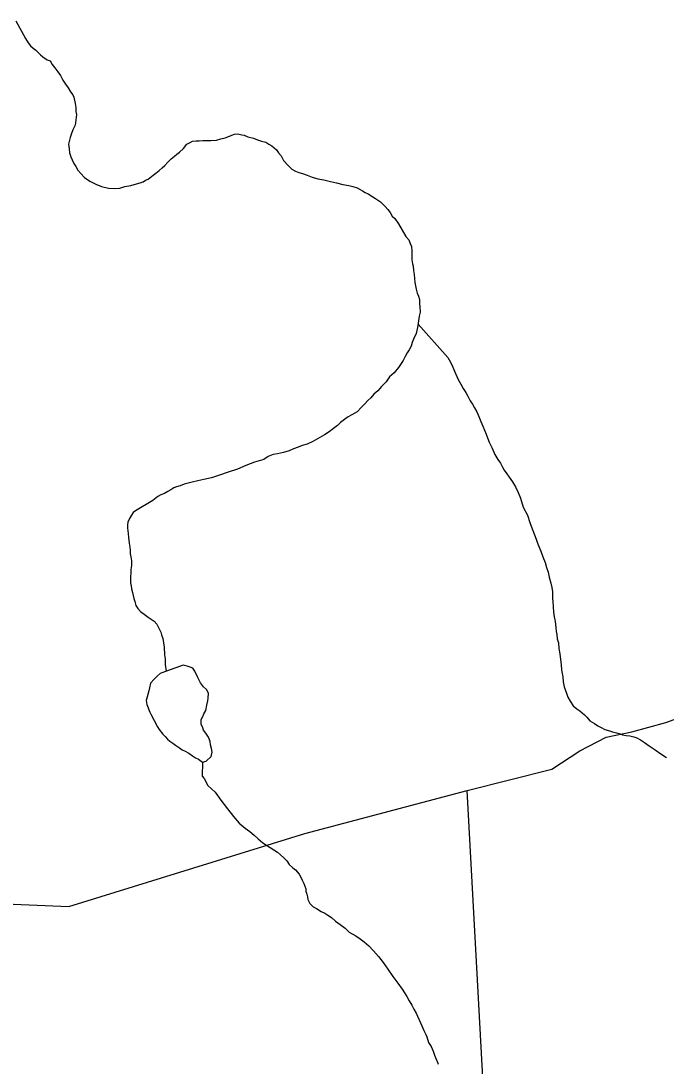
# Model space of a CAD drawing. Extents: x -59 to 82, y -3 to 49.
# Drawn here: x -49.511 to -49.029, y 44.439 to 45.22 of the extents above; entities that cross this region are included whole.
import ezdxf

# ---------------------------------------------------------------- set-up
doc = ezdxf.new("R2010")
doc.units = 0
for name, color, linetype in [('GM_X_County_Road', 7, 'Continuous'), ('GM_X_Minor_Lake', 7, 'Continuous'), ('GM_X_Minor_River', 7, 'Continuous'), ('GM_X_Township_Road', 7, 'Continuous')]:
    doc.layers.add(name, color=color, linetype=linetype)

msp = doc.modelspace()

# ---------------------------------------------------------------- linework, layer by layer
at = {"layer": 'GM_X_County_Road'}
for p, q in [((-49.02957, 44.69578), (-49.00108, 44.70608)), ((-49.05475, 44.689), (-49.02957, 44.69578)), ((-49.07396, 44.68504), (-49.05475, 44.689)), ((-49.09374, 44.6746), (-49.07396, 44.68504)), ((-49.11456, 44.66111), (-49.09374, 44.6746)), ((-49.1778, 44.64495), (-49.11456, 44.66111)), ((-49.29917, 44.61299), (-49.1778, 44.64495)), ((-49.47562, 44.55827), (-49.29917, 44.61299)), ((-49.75724, 44.57054), (-49.47562, 44.55827))]:
    msp.add_line(p, q, dxfattribs=at)
at = {"layer": 'GM_X_Minor_Lake'}
for p, q in [((-49.39024, 44.73866), (-49.40606, 44.73297)), ((-49.3872, 44.73792), (-49.39024, 44.73866)), ((-49.38491, 44.73717), (-49.3872, 44.73792)), ((-49.38301, 44.73643), (-49.38491, 44.73717)), ((-49.38147, 44.73416), (-49.38301, 44.73643)), ((-49.37954, 44.72999), (-49.38147, 44.73416)), ((-49.4118, 44.72824), (-49.41444, 44.72518)), ((-49.40954, 44.73054), (-49.4118, 44.72824)), ((-49.40728, 44.73245), (-49.40954, 44.73054)), ((-49.40606, 44.73297), (-49.40728, 44.73245)), ((-49.37722, 44.72545), (-49.37954, 44.72999)), ((-49.41591, 44.71947), (-49.41665, 44.71681)), ((-49.41517, 44.72176), (-49.41591, 44.71947)), ((-49.41444, 44.72518), (-49.41517, 44.72176)), ((-49.37492, 44.72242), (-49.37722, 44.72545)), ((-49.37263, 44.72054), (-49.37492, 44.72242)), ((-49.37109, 44.71788), (-49.37263, 44.72054)), ((-49.41738, 44.71414), (-49.41775, 44.71224)), ((-49.41775, 44.71224), (-49.41734, 44.7092)), ((-49.41665, 44.71681), (-49.41738, 44.71414)), ((-49.37253, 44.70875), (-49.3718, 44.71218)), ((-49.3718, 44.71218), (-49.37144, 44.71408)), ((-49.37144, 44.71408), (-49.37109, 44.71788)), ((-49.41734, 44.7092), (-49.41502, 44.70351)), ((-49.41502, 44.70351), (-49.41442, 44.70214)), ((-49.37476, 44.70228), (-49.37326, 44.70495)), ((-49.37326, 44.70495), (-49.37253, 44.70875)), ((-49.41442, 44.70214), (-49.40924, 44.69253)), ((-49.37662, 44.69808), (-49.3755, 44.70037)), ((-49.3766, 44.69466), (-49.37662, 44.69808)), ((-49.3755, 44.70037), (-49.37476, 44.70228)), ((-49.40924, 44.69253), (-49.40808, 44.69064)), ((-49.40808, 44.69064), (-49.4054, 44.68724)), ((-49.4054, 44.68724), (-49.40348, 44.68535)), ((-49.37543, 44.69201), (-49.3766, 44.69466)), ((-49.37504, 44.69011), (-49.37543, 44.69201)), ((-49.37312, 44.68784), (-49.37504, 44.69011)), ((-49.3712, 44.68481), (-49.37312, 44.68784)), ((-49.40348, 44.68535), (-49.40195, 44.68346)), ((-49.40195, 44.68346), (-49.40004, 44.68195)), ((-49.40004, 44.68195), (-49.39775, 44.68045)), ((-49.39775, 44.68045), (-49.39583, 44.67894)), ((-49.37004, 44.68178), (-49.3712, 44.68481)), ((-49.36964, 44.67913), (-49.37004, 44.68178)), ((-49.39583, 44.67894), (-49.39278, 44.67706)), ((-49.39278, 44.67706), (-49.39087, 44.67555)), ((-49.39087, 44.67555), (-49.38858, 44.67443)), ((-49.38858, 44.67443), (-49.38591, 44.67293)), ((-49.38591, 44.67293), (-49.38324, 44.67105)), ((-49.36885, 44.67647), (-49.36964, 44.67913)), ((-49.36918, 44.67038), (-49.36845, 44.67381)), ((-49.36845, 44.67381), (-49.36885, 44.67647)), ((-49.38324, 44.67105), (-49.38095, 44.66954)), ((-49.38095, 44.66954), (-49.37866, 44.66842)), ((-49.37866, 44.66842), (-49.37561, 44.66616)), ((-49.37561, 44.66616), (-49.37295, 44.66694)), ((-49.37295, 44.66694), (-49.36918, 44.67038))]:
    msp.add_line(p, q, dxfattribs=at)
at = {"layer": 'GM_X_Minor_River'}
for p, q in [((-49.51527, 45.22011), (-49.50795, 45.20686)), ((-49.50795, 45.20686), (-49.50602, 45.20383)), ((-49.50602, 45.20383), (-49.50411, 45.20156)), ((-49.50411, 45.20156), (-49.50219, 45.19967)), ((-49.50219, 45.19967), (-49.50028, 45.19817)), ((-49.50028, 45.19817), (-49.49683, 45.19477)), ((-49.49683, 45.19477), (-49.49493, 45.19327)), ((-49.49493, 45.19327), (-49.49187, 45.19101)), ((-49.49187, 45.19101), (-49.48958, 45.19026)), ((-49.48958, 45.19026), (-49.48804, 45.18761)), ((-49.48804, 45.18761), (-49.48612, 45.18497)), ((-49.48612, 45.18497), (-49.48382, 45.18194)), ((-49.48382, 45.18194), (-49.4819, 45.1793)), ((-49.4819, 45.1793), (-49.47997, 45.17589)), ((-49.47997, 45.17589), (-49.47805, 45.17286)), ((-49.47805, 45.17286), (-49.47613, 45.17021)), ((-49.47613, 45.17021), (-49.47421, 45.16719)), ((-49.47421, 45.16719), (-49.47267, 45.16492)), ((-49.47267, 45.16492), (-49.4719, 45.16302)), ((-49.4719, 45.16302), (-49.47072, 45.15847)), ((-49.47072, 45.15847), (-49.47032, 45.15543)), ((-49.47032, 45.15543), (-49.47029, 45.15239)), ((-49.47029, 45.15239), (-49.46989, 45.15011)), ((-49.46989, 45.15011), (-49.47024, 45.14631)), ((-49.47097, 45.14174), (-49.47246, 45.1387)), ((-49.4706, 45.14365), (-49.47097, 45.14174)), ((-49.47024, 45.14631), (-49.4706, 45.14365)), ((-49.47469, 45.13298), (-49.47579, 45.12803)), ((-49.47358, 45.13603), (-49.47469, 45.13298)), ((-49.47246, 45.1387), (-49.47358, 45.13603)), ((-49.3619, 45.13187), (-49.35887, 45.13265)), ((-49.35887, 45.13265), (-49.35168, 45.13536)), ((-49.35168, 45.13536), (-49.3494, 45.13576)), ((-49.3494, 45.13576), (-49.34636, 45.13502)), ((-49.34636, 45.13502), (-49.34446, 45.13465)), ((-49.34446, 45.13465), (-49.34179, 45.13353)), ((-49.34179, 45.13353), (-49.3376, 45.13242)), ((-49.3376, 45.13242), (-49.33455, 45.1313)), ((-49.47579, 45.12803), (-49.47538, 45.12461)), ((-49.47538, 45.12461), (-49.47498, 45.12157)), ((-49.39296, 45.12215), (-49.38994, 45.12483)), ((-49.38994, 45.12483), (-49.38731, 45.12789)), ((-49.38731, 45.12789), (-49.38542, 45.12904)), ((-49.38542, 45.12904), (-49.38315, 45.1302)), ((-49.38315, 45.1302), (-49.3805, 45.1306)), ((-49.3805, 45.1306), (-49.37822, 45.13062)), ((-49.37822, 45.13062), (-49.37556, 45.13063)), ((-49.37556, 45.13063), (-49.37252, 45.13066)), ((-49.37252, 45.13066), (-49.36948, 45.13068)), ((-49.36948, 45.13068), (-49.36531, 45.13109)), ((-49.36531, 45.13109), (-49.3619, 45.13187)), ((-49.33455, 45.1313), (-49.33151, 45.13018)), ((-49.33151, 45.13018), (-49.32846, 45.12945)), ((-49.32846, 45.12945), (-49.32617, 45.12794)), ((-49.32617, 45.12794), (-49.32389, 45.12682)), ((-49.32389, 45.12682), (-49.32044, 45.1238)), ((-49.47498, 45.12157), (-49.47419, 45.11854)), ((-49.47419, 45.11854), (-49.47304, 45.11627)), ((-49.40163, 45.11449), (-49.399, 45.11717)), ((-49.399, 45.11717), (-49.39673, 45.11908)), ((-49.39673, 45.11908), (-49.39485, 45.12062)), ((-49.39485, 45.12062), (-49.39296, 45.12215)), ((-49.32044, 45.1238), (-49.31891, 45.12153)), ((-49.31891, 45.12153), (-49.31699, 45.11927)), ((-49.31699, 45.11927), (-49.31506, 45.11586)), ((-49.47304, 45.11627), (-49.47188, 45.11361)), ((-49.47188, 45.11361), (-49.47034, 45.11134)), ((-49.47034, 45.11134), (-49.4688, 45.1087)), ((-49.40804, 45.10836), (-49.40577, 45.11028)), ((-49.40577, 45.11028), (-49.40389, 45.11219)), ((-49.40389, 45.11219), (-49.40163, 45.11449)), ((-49.31506, 45.11586), (-49.31161, 45.11208)), ((-49.31161, 45.11208), (-49.30894, 45.10944)), ((-49.30894, 45.10944), (-49.30627, 45.10794)), ((-49.4688, 45.1087), (-49.4665, 45.10605)), ((-49.4665, 45.10605), (-49.46382, 45.10303)), ((-49.46382, 45.10303), (-49.46, 45.1004)), ((-49.42012, 45.09992), (-49.41823, 45.10107)), ((-49.41823, 45.10107), (-49.41634, 45.10184)), ((-49.41634, 45.10184), (-49.41257, 45.10491)), ((-49.41257, 45.10491), (-49.41068, 45.10644)), ((-49.41068, 45.10644), (-49.40804, 45.10836)), ((-49.30627, 45.10794), (-49.3036, 45.10682)), ((-49.3036, 45.10682), (-49.30093, 45.10608)), ((-49.30093, 45.10608), (-49.29751, 45.10496)), ((-49.29751, 45.10496), (-49.2937, 45.10347)), ((-49.2937, 45.10347), (-49.28951, 45.10198)), ((-49.28951, 45.10198), (-49.28495, 45.10125)), ((-49.28495, 45.10125), (-49.28, 45.10014)), ((-49.46, 45.1004), (-49.45542, 45.09815)), ((-49.45542, 45.09815), (-49.45123, 45.09628)), ((-49.45123, 45.09628), (-49.44591, 45.09517)), ((-49.44591, 45.09517), (-49.44172, 45.09482)), ((-49.44172, 45.09482), (-49.43755, 45.09523)), ((-49.43755, 45.09523), (-49.43376, 45.0964)), ((-49.43376, 45.0964), (-49.42921, 45.09719)), ((-49.42921, 45.09719), (-49.42504, 45.09836)), ((-49.42504, 45.09836), (-49.42239, 45.09914)), ((-49.42239, 45.09914), (-49.42012, 45.09992)), ((-49.28, 45.10014), (-49.27543, 45.09904)), ((-49.27543, 45.09904), (-49.27087, 45.09793)), ((-49.27087, 45.09793), (-49.26631, 45.0972)), ((-49.26631, 45.0972), (-49.26326, 45.09646)), ((-49.26326, 45.09646), (-49.26022, 45.09534)), ((-49.26022, 45.09534), (-49.25793, 45.09422)), ((-49.25793, 45.09422), (-49.25602, 45.09309)), ((-49.25602, 45.09309), (-49.25411, 45.09196)), ((-49.25411, 45.09196), (-49.25183, 45.09084)), ((-49.25183, 45.09084), (-49.24839, 45.08858)), ((-49.24839, 45.08858), (-49.24648, 45.08746)), ((-49.24648, 45.08746), (-49.24266, 45.08482)), ((-49.24266, 45.08482), (-49.23922, 45.08143)), ((-49.23922, 45.08143), (-49.2373, 45.07916)), ((-49.2373, 45.07916), (-49.23538, 45.07689)), ((-49.23538, 45.07689), (-49.23384, 45.07424)), ((-49.23384, 45.07424), (-49.23193, 45.07236)), ((-49.23193, 45.07236), (-49.22924, 45.06858)), ((-49.22924, 45.06858), (-49.22385, 45.05911)), ((-49.22385, 45.05911), (-49.22155, 45.05647)), ((-49.22155, 45.05647), (-49.22039, 45.05382)), ((-49.22039, 45.05382), (-49.21961, 45.05154)), ((-49.21961, 45.05154), (-49.2192, 45.04812)), ((-49.2192, 45.04812), (-49.21918, 45.0447)), ((-49.21918, 45.0447), (-49.21915, 45.04166)), ((-49.21915, 45.04166), (-49.21875, 45.03863)), ((-49.21875, 45.03863), (-49.21835, 45.03673)), ((-49.21835, 45.03673), (-49.21795, 45.03369)), ((-49.21795, 45.03369), (-49.21754, 45.03065)), ((-49.21754, 45.03065), (-49.21711, 45.02457)), ((-49.21711, 45.02457), (-49.21593, 45.01964)), ((-49.21593, 45.01964), (-49.21515, 45.0166)), ((-49.21515, 45.0166), (-49.21437, 45.01433)), ((-49.21437, 45.01433), (-49.2136, 45.01206)), ((-49.2136, 45.01206), (-49.21357, 45.00863)), ((-49.21357, 45.00863), (-49.21317, 45.00636)), ((-49.21387, 44.99951), (-49.21422, 44.99609)), ((-49.21314, 45.00256), (-49.21387, 44.99951)), ((-49.21317, 45.00636), (-49.21314, 45.00256)), ((-49.21422, 44.99609), (-49.21494, 44.99114)), ((-49.2146, 44.99349), (-49.19236, 44.9685)), ((-49.21605, 44.98657), (-49.21791, 44.98238)), ((-49.21494, 44.99114), (-49.21605, 44.98657)), ((-49.21977, 44.97705), (-49.22126, 44.97437)), ((-49.21903, 44.97971), (-49.21977, 44.97705)), ((-49.21791, 44.98238), (-49.21903, 44.97971)), ((-49.22426, 44.96941), (-49.22576, 44.96636)), ((-49.22276, 44.97208), (-49.22426, 44.96941)), ((-49.22126, 44.97437), (-49.22276, 44.97208)), ((-49.19236, 44.9685), (-49.19043, 44.96509)), ((-49.22913, 44.96102), (-49.23252, 44.95719)), ((-49.22576, 44.96636), (-49.22913, 44.96102)), ((-49.19043, 44.96509), (-49.1885, 44.9613)), ((-49.1885, 44.9613), (-49.18657, 44.95676)), ((-49.23591, 44.95413), (-49.23854, 44.95031)), ((-49.23252, 44.95719), (-49.23591, 44.95413)), ((-49.18657, 44.95676), (-49.18463, 44.95221)), ((-49.24193, 44.94686), (-49.24456, 44.9438)), ((-49.23854, 44.95031), (-49.24193, 44.94686)), ((-49.18463, 44.95221), (-49.18271, 44.9488)), ((-49.18271, 44.9488), (-49.18078, 44.94539)), ((-49.18078, 44.94539), (-49.17886, 44.94237)), ((-49.24983, 44.93844), (-49.2521, 44.93653)), ((-49.24758, 44.94112), (-49.24983, 44.93844)), ((-49.24456, 44.9438), (-49.24758, 44.94112)), ((-49.17886, 44.94237), (-49.17732, 44.93972)), ((-49.17732, 44.93972), (-49.17577, 44.93631)), ((-49.25699, 44.93155), (-49.26, 44.92811)), ((-49.25473, 44.93385), (-49.25699, 44.93155)), ((-49.2521, 44.93653), (-49.25473, 44.93385)), ((-49.17577, 44.93631), (-49.17385, 44.93366)), ((-49.17385, 44.93366), (-49.17231, 44.93101)), ((-49.17231, 44.93101), (-49.17077, 44.92798)), ((-49.2687, 44.92311), (-49.27247, 44.92004)), ((-49.26681, 44.92426), (-49.2687, 44.92311)), ((-49.26416, 44.9258), (-49.26681, 44.92426)), ((-49.26, 44.92811), (-49.26416, 44.9258)), ((-49.17077, 44.92798), (-49.16922, 44.92457)), ((-49.16922, 44.92457), (-49.16767, 44.92078)), ((-49.27775, 44.91544), (-49.28115, 44.91314)), ((-49.27473, 44.91774), (-49.27775, 44.91544)), ((-49.27247, 44.92004), (-49.27473, 44.91774)), ((-49.16767, 44.92078), (-49.16612, 44.91737)), ((-49.16612, 44.91737), (-49.16496, 44.91434)), ((-49.16496, 44.91434), (-49.16379, 44.91131)), ((-49.29324, 44.90583), (-49.2974, 44.9039)), ((-49.28795, 44.90891), (-49.29324, 44.90583)), ((-49.28455, 44.91083), (-49.28795, 44.90891)), ((-49.28115, 44.91314), (-49.28455, 44.91083)), ((-49.16379, 44.91131), (-49.16264, 44.90865)), ((-49.16264, 44.90865), (-49.16147, 44.90524)), ((-49.31103, 44.89886), (-49.3152, 44.89769)), ((-49.30763, 44.90041), (-49.31103, 44.89886)), ((-49.30422, 44.90157), (-49.30763, 44.90041)), ((-49.30119, 44.90273), (-49.30422, 44.90157)), ((-49.2974, 44.9039), (-49.30119, 44.90273)), ((-49.16147, 44.90524), (-49.15954, 44.90145)), ((-49.15954, 44.90145), (-49.15722, 44.89615)), ((-49.33678, 44.89032), (-49.34322, 44.88799)), ((-49.32997, 44.89227), (-49.33678, 44.89032)), ((-49.32657, 44.89457), (-49.32997, 44.89227)), ((-49.32278, 44.89612), (-49.32657, 44.89457)), ((-49.31975, 44.89652), (-49.32278, 44.89612)), ((-49.3152, 44.89769), (-49.31975, 44.89652)), ((-49.15722, 44.89615), (-49.15491, 44.89236)), ((-49.15491, 44.89236), (-49.15299, 44.88972)), ((-49.35647, 44.88296), (-49.36291, 44.88063)), ((-49.34965, 44.88529), (-49.35647, 44.88296)), ((-49.34322, 44.88799), (-49.34965, 44.88529)), ((-49.15299, 44.88972), (-49.15183, 44.88706)), ((-49.15183, 44.88706), (-49.15029, 44.88441)), ((-49.15029, 44.88441), (-49.14837, 44.88177)), ((-49.3864, 44.87476), (-49.38943, 44.87398)), ((-49.38337, 44.87555), (-49.3864, 44.87476)), ((-49.3792, 44.87634), (-49.38337, 44.87555)), ((-49.37465, 44.87751), (-49.3792, 44.87634)), ((-49.36897, 44.87869), (-49.37465, 44.87751)), ((-49.36291, 44.88063), (-49.36897, 44.87869)), ((-49.14837, 44.88177), (-49.14645, 44.87912)), ((-49.14645, 44.87912), (-49.14414, 44.87572)), ((-49.14414, 44.87572), (-49.14183, 44.87193)), ((-49.40419, 44.86704), (-49.40684, 44.86588)), ((-49.40154, 44.86858), (-49.40419, 44.86704)), ((-49.39927, 44.86973), (-49.40154, 44.86858)), ((-49.39701, 44.87127), (-49.39927, 44.86973)), ((-49.39512, 44.87204), (-49.39701, 44.87127)), ((-49.39246, 44.87282), (-49.39512, 44.87204)), ((-49.38943, 44.87398), (-49.39246, 44.87282)), ((-49.14183, 44.87193), (-49.1399, 44.86776)), ((-49.1399, 44.86776), (-49.13797, 44.8636)), ((-49.41288, 44.86166), (-49.42573, 44.85396)), ((-49.40911, 44.86472), (-49.41288, 44.86166)), ((-49.40684, 44.86588), (-49.40911, 44.86472)), ((-49.13797, 44.8636), (-49.13601, 44.85677)), ((-49.42762, 44.85281), (-49.42874, 44.8509)), ((-49.42573, 44.85396), (-49.42762, 44.85281)), ((-49.13601, 44.85677), (-49.13293, 44.85071)), ((-49.43136, 44.84556), (-49.43172, 44.84366)), ((-49.43172, 44.84366), (-49.4317, 44.841)), ((-49.43024, 44.84823), (-49.43136, 44.84556)), ((-49.42874, 44.8509), (-49.43024, 44.84823)), ((-49.13293, 44.85071), (-49.13098, 44.8454)), ((-49.13098, 44.8454), (-49.12943, 44.84047)), ((-49.4317, 44.841), (-49.43129, 44.8372)), ((-49.43129, 44.8372), (-49.43088, 44.83416)), ((-49.12943, 44.84047), (-49.1271, 44.83479)), ((-49.43088, 44.83416), (-49.43047, 44.82998)), ((-49.43047, 44.82998), (-49.43007, 44.82694)), ((-49.1271, 44.83479), (-49.12477, 44.82872)), ((-49.12477, 44.82872), (-49.12284, 44.82379)), ((-49.43007, 44.82694), (-49.42967, 44.82429)), ((-49.42967, 44.82429), (-49.42965, 44.82201)), ((-49.42965, 44.82201), (-49.42925, 44.81973)), ((-49.12284, 44.82379), (-49.12128, 44.81962)), ((-49.42925, 44.81973), (-49.42884, 44.81669)), ((-49.42882, 44.81327), (-49.42917, 44.81023)), ((-49.42884, 44.81669), (-49.42882, 44.81327)), ((-49.12128, 44.81962), (-49.11973, 44.81545)), ((-49.11973, 44.81545), (-49.11856, 44.81166)), ((-49.42915, 44.80756), (-49.42951, 44.8049)), ((-49.42951, 44.8049), (-49.42949, 44.803)), ((-49.42917, 44.81023), (-49.42915, 44.80756)), ((-49.11856, 44.81166), (-49.1174, 44.80825)), ((-49.1174, 44.80825), (-49.11661, 44.80445)), ((-49.11661, 44.80445), (-49.11543, 44.7999)), ((-49.42949, 44.803), (-49.42947, 44.80034)), ((-49.42947, 44.80034), (-49.42908, 44.79806)), ((-49.42908, 44.79806), (-49.42868, 44.79578)), ((-49.11543, 44.7999), (-49.11465, 44.79686)), ((-49.11465, 44.79686), (-49.11424, 44.79345)), ((-49.42868, 44.79578), (-49.4279, 44.79313)), ((-49.4279, 44.79313), (-49.4275, 44.79085)), ((-49.4275, 44.79085), (-49.4271, 44.78857)), ((-49.4271, 44.78857), (-49.42632, 44.7863)), ((-49.11424, 44.79345), (-49.11422, 44.79117)), ((-49.11422, 44.79117), (-49.1142, 44.7885)), ((-49.42632, 44.7863), (-49.42554, 44.78326)), ((-49.42554, 44.78326), (-49.424, 44.78099)), ((-49.424, 44.78099), (-49.42208, 44.77873)), ((-49.1142, 44.7885), (-49.1138, 44.78623)), ((-49.1138, 44.78623), (-49.11336, 44.77825)), ((-49.42208, 44.77873), (-49.41826, 44.77609)), ((-49.41826, 44.77609), (-49.41635, 44.77459)), ((-49.41635, 44.77459), (-49.41406, 44.77308)), ((-49.41406, 44.77308), (-49.41177, 44.77158)), ((-49.11336, 44.77825), (-49.11295, 44.77483)), ((-49.11295, 44.77483), (-49.11216, 44.77141)), ((-49.41177, 44.77158), (-49.40986, 44.76931)), ((-49.40986, 44.76931), (-49.40677, 44.76325)), ((-49.11216, 44.77141), (-49.11174, 44.76685)), ((-49.11174, 44.76685), (-49.11134, 44.76382)), ((-49.40677, 44.76325), (-49.40637, 44.76135)), ((-49.40637, 44.76135), (-49.40521, 44.7587)), ((-49.40521, 44.7587), (-49.40481, 44.75528)), ((-49.11134, 44.76382), (-49.11094, 44.76154)), ((-49.11094, 44.76154), (-49.11054, 44.7585)), ((-49.11054, 44.7585), (-49.10976, 44.75547)), ((-49.40481, 44.75528), (-49.4044, 44.75224)), ((-49.4044, 44.75224), (-49.40398, 44.74654)), ((-49.10976, 44.75547), (-49.10934, 44.75129)), ((-49.10934, 44.75129), (-49.10855, 44.74711)), ((-49.40398, 44.74654), (-49.40357, 44.74351)), ((-49.40357, 44.74351), (-49.40355, 44.74123)), ((-49.10855, 44.74711), (-49.10813, 44.74293)), ((-49.10813, 44.74293), (-49.10772, 44.73913)), ((-49.40355, 44.74123), (-49.40354, 44.73932)), ((-49.40354, 44.73932), (-49.40273, 44.73417)), ((-49.10772, 44.73913), (-49.10731, 44.73496)), ((-49.10731, 44.73496), (-49.10651, 44.73002)), ((-49.10651, 44.73002), (-49.1061, 44.72622)), ((-49.1061, 44.72622), (-49.10531, 44.72243)), ((-49.10531, 44.72243), (-49.10453, 44.71977)), ((-49.10453, 44.71977), (-49.10337, 44.71712)), ((-49.10337, 44.71712), (-49.10259, 44.71484)), ((-49.10259, 44.71484), (-49.10105, 44.71181)), ((-49.10105, 44.71181), (-49.09874, 44.70841)), ((-49.09874, 44.70841), (-49.09607, 44.70615)), ((-49.09607, 44.70615), (-49.09377, 44.70464)), ((-49.09377, 44.70464), (-49.09033, 44.70163)), ((-49.09033, 44.70163), (-49.08842, 44.69974)), ((-49.08842, 44.69974), (-49.08612, 44.69709)), ((-49.08612, 44.69709), (-49.08269, 44.69522)), ((-49.08269, 44.69522), (-49.08039, 44.69334)), ((-49.08039, 44.69334), (-49.07773, 44.69221)), ((-49.07773, 44.69221), (-49.07506, 44.69071)), ((-49.07506, 44.69071), (-49.07239, 44.68997)), ((-49.07239, 44.68997), (-49.06934, 44.68885)), ((-49.06934, 44.68885), (-49.0663, 44.68811)), ((-49.0663, 44.68811), (-49.06364, 44.68737)), ((-49.06364, 44.68737), (-49.06173, 44.68663)), ((-49.06173, 44.68663), (-49.05907, 44.68626)), ((-49.05907, 44.68626), (-49.05641, 44.6859)), ((-49.05641, 44.6859), (-49.05337, 44.68516)), ((-49.05337, 44.68516), (-49.05108, 44.68442)), ((-49.05108, 44.68442), (-49.04841, 44.68292)), ((-49.04841, 44.68292), (-49.04536, 44.68104)), ((-49.04536, 44.68104), (-49.04192, 44.6784)), ((-49.04192, 44.6784), (-49.03734, 44.6754)), ((-49.03734, 44.6754), (-49.03314, 44.67238)), ((-49.03314, 44.67238), (-49.02894, 44.66975)), ((-49.37561, 44.66616), (-49.3759, 44.65589)), ((-49.3759, 44.65589), (-49.37437, 44.654)), ((-49.37437, 44.654), (-49.37167, 44.6487)), ((-49.37167, 44.6487), (-49.36631, 44.6438)), ((-49.36631, 44.6438), (-49.36209, 44.63774)), ((-49.36209, 44.63774), (-49.3571, 44.63132)), ((-49.3571, 44.63132), (-49.3525, 44.62565)), ((-49.3525, 44.62565), (-49.34828, 44.62073)), ((-49.34828, 44.62073), (-49.34369, 44.61696)), ((-49.34369, 44.61696), (-49.34025, 44.61433)), ((-49.34025, 44.61433), (-49.33719, 44.61169)), ((-49.33719, 44.61169), (-49.33413, 44.60905)), ((-49.33413, 44.60905), (-49.33069, 44.60603)), ((-49.33069, 44.60603), (-49.31962, 44.59889)), ((-49.31962, 44.59889), (-49.31733, 44.597)), ((-49.31733, 44.597), (-49.31503, 44.59474)), ((-49.31503, 44.59474), (-49.31274, 44.59248)), ((-49.31274, 44.59248), (-49.31082, 44.58983)), ((-49.31082, 44.58983), (-49.30814, 44.58718)), ((-49.30814, 44.58718), (-49.30623, 44.58568)), ((-49.30623, 44.58568), (-49.30354, 44.58266)), ((-49.30354, 44.58266), (-49.30239, 44.58076)), ((-49.30239, 44.58076), (-49.30123, 44.57811)), ((-49.30123, 44.57811), (-49.30007, 44.57546)), ((-49.30007, 44.57546), (-49.29929, 44.57356)), ((-49.29929, 44.57356), (-49.29852, 44.57167)), ((-49.29852, 44.57167), (-49.2985, 44.56977)), ((-49.2985, 44.56977), (-49.29772, 44.56749)), ((-49.29772, 44.56749), (-49.29733, 44.56559)), ((-49.29733, 44.56559), (-49.29693, 44.5637)), ((-49.29693, 44.5637), (-49.29539, 44.56067)), ((-49.29539, 44.56067), (-49.29309, 44.55802)), ((-49.29309, 44.55802), (-49.29042, 44.5569)), ((-49.29042, 44.5569), (-49.28699, 44.55464)), ((-49.28699, 44.55464), (-49.28432, 44.55352)), ((-49.28432, 44.55352), (-49.28203, 44.55202)), ((-49.28203, 44.55202), (-49.27936, 44.55013)), ((-49.27936, 44.55013), (-49.2763, 44.5475)), ((-49.2763, 44.5475), (-49.27286, 44.54486)), ((-49.27286, 44.54486), (-49.26904, 44.54222)), ((-49.26904, 44.54222), (-49.26598, 44.5392)), ((-49.26598, 44.5392), (-49.26102, 44.53658)), ((-49.26102, 44.53658), (-49.25797, 44.53432)), ((-49.25797, 44.53432), (-49.25491, 44.53206)), ((-49.25491, 44.53206), (-49.25147, 44.52904)), ((-49.25147, 44.52904), (-49.24802, 44.52527)), ((-49.24802, 44.52527), (-49.24419, 44.52111)), ((-49.24419, 44.52111), (-49.24073, 44.51657)), ((-49.24073, 44.51657), (-49.23728, 44.51166)), ((-49.23728, 44.51166), (-49.23343, 44.50598)), ((-49.23343, 44.50598), (-49.2296, 44.50107)), ((-49.2296, 44.50107), (-49.22652, 44.49653)), ((-49.22652, 44.49653), (-49.22306, 44.49123)), ((-49.22306, 44.49123), (-49.22114, 44.48782)), ((-49.22114, 44.48782), (-49.21922, 44.48479)), ((-49.21922, 44.48479), (-49.21767, 44.48176)), ((-49.21767, 44.48176), (-49.21613, 44.47873)), ((-49.21613, 44.47873), (-49.21187, 44.46926)), ((-49.21187, 44.46926), (-49.21033, 44.46585)), ((-49.21033, 44.46585), (-49.20878, 44.46282)), ((-49.20878, 44.46282), (-49.20801, 44.46092)), ((-49.20801, 44.46092), (-49.20684, 44.45675)), ((-49.20684, 44.45675), (-49.20491, 44.45372)), ((-49.20491, 44.45372), (-49.20337, 44.45031)), ((-49.20337, 44.45031), (-49.2022, 44.44728)), ((-49.2022, 44.44728), (-49.20104, 44.44424)), ((-49.20104, 44.44424), (-49.19988, 44.44121)), ((-49.19988, 44.44121), (-49.19952, 44.44052))]:
    msp.add_line(p, q, dxfattribs=at)
at = {"layer": 'GM_X_Township_Road'}
msp.add_line((-49.1218, 43.61791), (-49.1778, 44.64495), dxfattribs=at)

doc.saveas('drawing.dxf')
